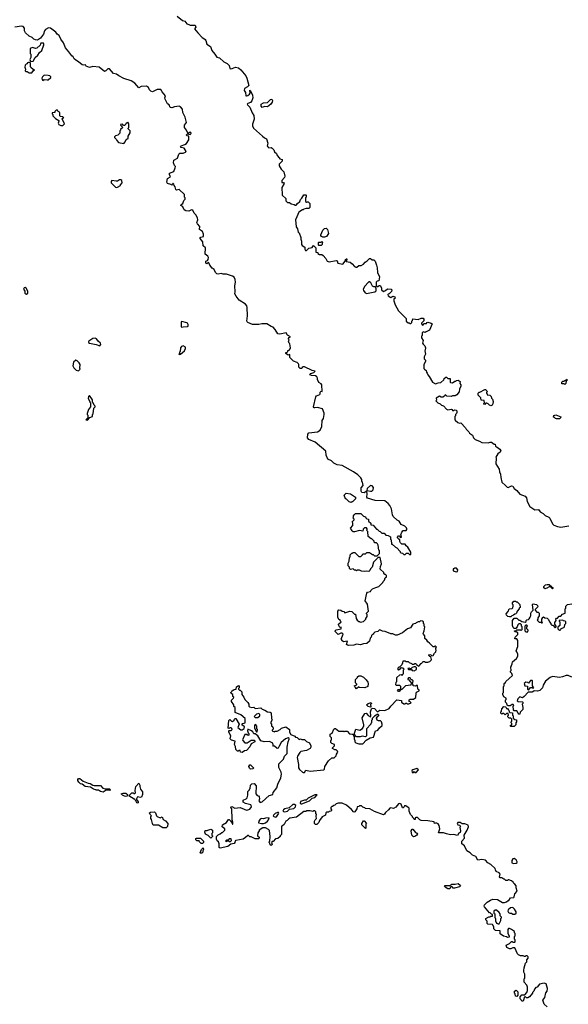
# Model space of a CAD drawing. Extents: x 1861455 to 2058065, y 200073 to 437907.
# Tile 430 of 574: x 2005846 to 2013855, y 337404 to 351777. Entities that reach past the tile are written whole.
import ezdxf

# ---------------------------------------------------------------- set-up
doc = ezdxf.new("R2010")
doc.units = 0

msp = doc.modelspace()

# ---------------------------------------------------------------- linework, layer by layer
at = {"layer": '0CON05XD'}
for points in [[(2008145, 351828), (2008225, 351767), (2008257, 351757), (2008284, 351714), (2008315, 351708), (2008336, 351696), (2008406, 351696), (2008417, 351667), (2008400, 351645), (2008445, 351585), (2008509, 351515), (2008532, 351502), (2008555, 351487), (2008565, 351472), (2008579, 351419), (2008633, 351385), (2008649, 351325), (2008695, 351275), (2008722, 351232), (2008765, 351218), (2008824, 351164), (2008875, 351139), (2008905, 351109), (2008915, 351066), (2008925, 351059), (2008948, 351062), (2008995, 351084), (2009042, 351075), (2009076, 351045), (2009146, 350955), (2009162, 350925), (2009193, 350815), (2009174, 350795), (2009127, 350773), (2009122, 350745), (2009143, 350715), (2009147, 350667), (2009155, 350664), (2009175, 350672), (2009202, 350688), (2009210, 350705), (2009205, 350750), (2009215, 350740), (2009244, 350674), (2009249, 350635), (2009235, 350593), (2009215, 350566), (2009178, 350555), (2009167, 350545), (2009170, 350535), (2009208, 350498), (2009239, 350415), (2009265, 350376), (2009269, 350325), (2009244, 350254), (2009246, 350226), (2009259, 350195), (2009392, 350075), (2009422, 350052), (2009449, 350039), (2009467, 349975), (2009460, 349935), (2009470, 349920), (2009485, 349908), (2009515, 349911), (2009532, 349902), (2009555, 349878), (2009568, 349848), (2009594, 349824), (2009607, 349795), (2009635, 349758), (2009645, 349748), (2009680, 349735), (2009678, 349712), (2009633, 349667), (2009632, 349645), (2009662, 349595), (2009703, 349555), (2009719, 349495), (2009713, 349475), (2009675, 349430), (2009675, 349400), (2009698, 349398), (2009708, 349385), (2009672, 349325), (2009672, 349285), (2009680, 349265), (2009680, 349215), (2009730, 349165), (2009730, 349135), (2009755, 349110), (2009787, 349107), (2009808, 349088), (2009855, 349080), (2009868, 349068), (2009882, 349068), (2009900, 349095), (2009938, 349122), (2009945, 349150), (2009965, 349170), (2009995, 349220), (2010025, 349220), (2010030, 349215), (2010030, 349185), (2010020, 349175), (2010020, 349125), (2010035, 349112), (2010045, 349120), (2010057, 349117), (2010080, 349095), (2010080, 349035), (2010065, 349022), (2010028, 349022), (2009995, 349010), (2009985, 349000), (2009975, 349000), (2009935, 348978), (2009922, 348965), (2009893, 348897), (2009873, 348855), (2009883, 348755), (2009900, 348725), (2009913, 348675), (2009924, 348664), (2009948, 348595), (2009948, 348575), (2009962, 348545), (2009962, 348495), (2009971, 348481), (2010010, 348455), (2010010, 348425), (2010020, 348410), (2010035, 348407), (2010065, 348440), (2010115, 348452), (2010135, 348480), (2010170, 348445), (2010170, 348385), (2010198, 348378), (2010200, 348365), (2010225, 348350), (2010255, 348350), (2010276, 348336), (2010315, 348290), (2010335, 348252), (2010365, 348243), (2010465, 348262), (2010480, 348255), (2010490, 348225), (2010565, 348210), (2010598, 348252), (2010600, 348275), (2010615, 348288), (2010620, 348285), (2010620, 348265), (2010610, 348255), (2010610, 348245), (2010670, 348235), (2010700, 348215), (2010735, 348172), (2010755, 348162), (2010767, 348163), (2010795, 348188), (2010829, 348191), (2010865, 348208), (2010891, 348239), (2010920, 348255), (2010955, 348290), (2010965, 348290), (2010993, 348273), (2011015, 348270), (2011035, 348250), (2011056, 348195), (2011067, 348155), (2011068, 348085), (2011098, 348025), (2011090, 347965), (2011065, 347960), (2011050, 347945), (2011048, 347898), (2011062, 347882), (2011077, 347883), (2011095, 347898), (2011110, 347895), (2011128, 347865), (2011130, 347835), (2011155, 347810), (2011185, 347822), (2011215, 347847), (2011270, 347845), (2011278, 347835), (2011275, 347810), (2011240, 347775), (2011225, 347770), (2011220, 347765), (2011224, 347744), (2011265, 347720), (2011295, 347740), (2011325, 347730), (2011326, 347714), (2011310, 347695), (2011310, 347675), (2011328, 347615), (2011377, 347527), (2011490, 347415), (2011490, 347375), (2011515, 347352), (2011532, 347352), (2011545, 347340), (2011555, 347340), (2011570, 347355), (2011570, 347375), (2011580, 347385), (2011585, 347410), (2011665, 347400), (2011705, 347420), (2011725, 347422), (2011735, 347420), (2011748, 347405), (2011747, 347383), (2011710, 347345), (2011710, 347335), (2011725, 347320), (2011740, 347325), (2011745, 347340), (2011785, 347342), (2011790, 347355), (2011805, 347362), (2011855, 347347), (2011868, 347335), (2011830, 347245), (2011782, 347218), (2011765, 347212), (2011735, 347218), (2011720, 347205), (2011720, 347165), (2011710, 347155), (2011710, 347135), (2011738, 347095), (2011728, 347055), (2011735, 347040), (2011762, 347015), (2011772, 346985), (2011767, 346953), (2011760, 346945), (2011772, 346895), (2011750, 346855), (2011750, 346825), (2011770, 346805), (2011772, 346785), (2011748, 346742), (2011748, 346685), (2011754, 346674), (2011780, 346655), (2011783, 346633), (2011797, 346617), (2011803, 346593), (2011825, 346570), (2011874, 346484), (2011915, 346462), (2011955, 346478), (2011995, 346480), (2012038, 346522), (2012042, 346538), (2012065, 346560), (2012075, 346560), (2012095, 346540), (2012128, 346538), (2012130, 346485), (2012135, 346480), (2012165, 346478), (2012198, 346502), (2012215, 346500), (2012225, 346510), (2012246, 346516), (2012278, 346495), (2012270, 346465), (2012287, 346447), (2012288, 346425), (2012268, 346385), (2012262, 346345), (2012229, 346301), (2012202, 346288), (2012165, 346288), (2012145, 346278), (2012083, 346283), (2012068, 346298), (2012055, 346300), (2012048, 346282), (2012025, 346268), (2011998, 346268), (2011975, 346280), (2011925, 346250), (2011930, 346225), (2011923, 346213), (2011950, 346185), (2011985, 346170), (2012005, 346150), (2012035, 346140), (2012075, 346090), (2012095, 346082), (2012145, 346092), (2012160, 346085), (2012165, 346070), (2012185, 346070), (2012195, 346080), (2012218, 346078), (2012230, 346065), (2012230, 346045), (2012225, 346030), (2012210, 346015), (2012207, 345993), (2012200, 345985), (2012198, 345945), (2012203, 345933), (2012240, 345895), (2012265, 345888), (2012285, 345890), (2012355, 345820), (2012365, 345800), (2012405, 345760), (2012415, 345740), (2012455, 345710), (2012470, 345675), (2012495, 345650), (2012560, 345625), (2012595, 345603), (2012685, 345600), (2012715, 345610), (2012735, 345608), (2012775, 345580), (2012785, 345580), (2012792, 345552), (2012805, 345540), (2012818, 345538), (2012856, 345506), (2012868, 345485), (2012860, 345465), (2012825, 345440), (2012798, 345392), (2012802, 345375), (2012799, 345295), (2012844, 345215), (2012851, 345175), (2012866, 345144), (2012868, 345095), (2012884, 345025), (2012937, 344975), (2012961, 344951), (2012975, 344947), (2013025, 344972), (2013045, 344966), (2013065, 344933), (2013105, 344902), (2013145, 344853), (2013225, 344823), (2013243, 344795), (2013252, 344745), (2013292, 344672), (2013365, 344622), (2013420, 344625), (2013444, 344594), (2013486, 344566), (2013517, 344537), (2013573, 344513), (2013585, 344500), (2013626, 344416), (2013646, 344396), (2013695, 344377), (2013745, 344369), (2013865, 344386)], [(2010825, 344570), (2010865, 344530), (2010895, 344520), (2010900, 344505), (2010915, 344490), (2010940, 344485), (2010940, 344455), (2010970, 344425), (2010972, 344402), (2011008, 344398), (2011055, 344340), (2011065, 344340), (2011092, 344312), (2011108, 344308), (2011132, 344282), (2011165, 344280), (2011192, 344252), (2011227, 344247), (2011258, 344228), (2011260, 344195), (2011270, 344185), (2011272, 344122), (2011285, 344120), (2011330, 344075), (2011350, 344065), (2011400, 344015), (2011400, 344005), (2011412, 343992), (2011435, 343990), (2011455, 343970), (2011475, 343970), (2011495, 343990), (2011517, 343987), (2011535, 343970), (2011555, 343970), (2011558, 344005), (2011512, 344075), (2011490, 344095), (2011475, 344120), (2011425, 344122), (2011405, 344140), (2011398, 344158), (2011398, 344188), (2011385, 344190), (2011360, 344215), (2011360, 344225), (2011375, 344240), (2011385, 344240), (2011405, 344220), (2011418, 344222), (2011417, 344247), (2011410, 344255), (2011423, 344297), (2011445, 344320), (2011488, 344322), (2011500, 344335), (2011500, 344345), (2011495, 344360), (2011470, 344385), (2011415, 344410), (2011388, 344455), (2011355, 344472), (2011298, 344525), (2011287, 344547), (2011272, 344635), (2011252, 344685), (2011223, 344715), (2011175, 344751), (2011035, 344760), (2010925, 344792), (2010912, 344805), (2010921, 344855), (2010915, 344890), (2010905, 344890), (2010875, 344872), (2010840, 344875), (2010832, 344895), (2010832, 344945), (2010860, 344975), (2010850, 345025), (2010840, 345035), (2010840, 345065), (2010825, 345090), (2010782, 345135), (2010718, 345178), (2010555, 345270), (2010481, 345281), (2010453, 345293), (2010430, 345305), (2010400, 345335), (2010345, 345360), (2010318, 345418), (2010316, 345476), (2010162, 345612), (2010069, 345649), (2010050, 345675), (2010054, 345726), (2010065, 345748), (2010195, 345760), (2010233, 345785), (2010255, 345840), (2010263, 345925), (2010280, 345955), (2010292, 346015), (2010292, 346035), (2010265, 346097), (2010195, 346116), (2010155, 346109), (2010143, 346113), (2010134, 346125), (2010168, 346272), (2010179, 346285), (2010226, 346305), (2010234, 346315), (2010235, 346342), (2010245, 346352), (2010260, 346350), (2010256, 346446), (2010249, 346459), (2010213, 346483), (2010193, 346523), (2010192, 346545), (2010182, 346565), (2010165, 346580), (2010104, 346584), (2010080, 346595), (2010095, 346610), (2010140, 346625), (2010158, 346648), (2010118, 346658), (2010005, 346710), (2009985, 346710), (2009972, 346698), (2009967, 346683), (2009943, 346683), (2009920, 346705), (2009922, 346745), (2009918, 346755), (2009895, 346773), (2009845, 346790), (2009790, 346845), (2009788, 346888), (2009765, 346880), (2009730, 346905), (2009732, 346918), (2009745, 346920), (2009760, 346935), (2009762, 346948), (2009778, 346952), (2009797, 346973), (2009800, 346985), (2009790, 347045), (2009780, 347055), (2009770, 347085), (2009780, 347105), (2009770, 347115), (2009770, 347125), (2009782, 347138), (2009800, 347145), (2009755, 347170), (2009735, 347208), (2009645, 347187), (2009615, 347190), (2009578, 347255), (2009545, 347290), (2009515, 347298), (2009455, 347339), (2009383, 347337), (2009335, 347326), (2009245, 347329), (2009178, 347355), (2009168, 347365), (2009164, 347375), (2009172, 347455), (2009166, 347575), (2009160, 347600), (2009142, 347622), (2009050, 347685), (2009005, 347742), (2008986, 347775), (2008991, 347805), (2008986, 347894), (2008998, 347945), (2008993, 347985), (2008979, 348019), (2008955, 348033), (2008865, 348060), (2008815, 348061), (2008785, 348071), (2008745, 348062), (2008725, 348068), (2008706, 348085), (2008685, 348130), (2008658, 348148), (2008622, 348192), (2008609, 348229), (2008598, 348232), (2008576, 348214), (2008562, 348222), (2008565, 348250), (2008588, 348262), (2008598, 348275), (2008601, 348305), (2008594, 348325), (2008556, 348355), (2008558, 348445), (2008524, 348475), (2008521, 348535), (2008481, 348585), (2008482, 348595), (2008490, 348600), (2008528, 348612), (2008530, 348645), (2008517, 348687), (2008472, 348715), (2008475, 348760), (2008440, 348795), (2008434, 348815), (2008448, 348855), (2008442, 348885), (2008419, 348929), (2008394, 348954), (2008375, 348998), (2008355, 349003), (2008315, 348984), (2008270, 348985), (2008245, 349000), (2008228, 349045), (2008200, 349065), (2008202, 349078), (2008230, 349095), (2008243, 349137), (2008260, 349155), (2008260, 349175), (2008250, 349185), (2008250, 349225), (2008175, 349300), (2008135, 349290), (2008125, 349300), (2008118, 349335), (2008100, 349355), (2008098, 349375), (2008088, 349388), (2008082, 349388), (2008078, 349372), (2008065, 349360), (2008052, 349372), (2008005, 349388), (2007994, 349405), (2008005, 349460), (2008050, 349485), (2008034, 349515), (2008032, 349535), (2008095, 349562), (2008118, 349615), (2008120, 349635), (2008105, 349650), (2008091, 349685), (2008096, 349724), (2008148, 349755), (2008168, 349812), (2008185, 349830), (2008235, 349828), (2008268, 349842), (2008278, 349855), (2008245, 349903), (2008205, 349910), (2008196, 349925), (2008205, 349936), (2008255, 349954), (2008279, 349971), (2008314, 350025), (2008316, 350075), (2008285, 350080), (2008280, 350095), (2008295, 350110), (2008335, 350102), (2008350, 350115), (2008345, 350131), (2008335, 350133), (2008315, 350120), (2008302, 350122), (2008283, 350165), (2008253, 350203), (2008250, 350235), (2008279, 350275), (2008264, 350355), (2008230, 350420), (2008223, 350473), (2008195, 350503), (2008174, 350514), (2008105, 350507), (2008065, 350491), (2008045, 350497), (2008027, 350535), (2008005, 350548), (2007968, 350618), (2007966, 350635), (2007976, 350666), (2007925, 350722), (2007905, 350757), (2007855, 350757), (2007787, 350723), (2007762, 350735), (2007742, 350755), (2007726, 350786), (2007696, 350806), (2007618, 350802), (2007585, 350783), (2007525, 350850), (2007475, 350885), (2007365, 350920), (2007293, 350955), (2007261, 350981), (2007215, 350992), (2007155, 351058), (2007131, 351059), (2007105, 351028), (2007085, 351021), (2007005, 351084), (2006916, 351094), (2006865, 351080), (2006819, 351099), (2006805, 351120), (2006780, 351115), (2006756, 351116), (2006705, 351162), (2006664, 351184), (2006642, 351205), (2006628, 351235), (2006605, 351248), (2006566, 351306), (2006514, 351365), (2006488, 351438), (2006445, 351493), (2006424, 351544), (2006395, 351567), (2006374, 351594), (2006315, 351639), (2006295, 351651), (2006265, 351656), (2006224, 351636), (2006208, 351615), (2006192, 351565), (2006148, 351505), (2006105, 351480), (2006078, 351485), (2006055, 351495), (2006029, 351519), (2005984, 351534), (2005933, 351583), (2005916, 351615), (2005915, 351655), (2005897, 351677), (2005875, 351680), (2005775, 351667)], [(2006008, 351168), (2006045, 351173), (2006074, 351226), (2006112, 351258), (2006135, 351298), (2006171, 351329), (2006199, 351411), (2006201, 351425), (2006192, 351435), (2006155, 351432), (2006148, 351425), (2006146, 351404), (2006095, 351360), (2006077, 351357), (2006035, 351372), (2006000, 351355), (2006000, 351285), (2006008, 351275), (2006008, 351225), (2005992, 351195), (2006002, 351172), (2006008, 351168)], [(2006025, 351000), (2006041, 351029), (2006060, 351045), (2006045, 351050), (2006011, 351081), (2006004, 351095), (2006002, 351142), (2005992, 351152), (2005975, 351152), (2005960, 351145), (2005956, 351134), (2005942, 351128), (2005928, 351112), (2005923, 351085), (2005930, 351055), (2005928, 351028), (2005935, 351020), (2005955, 351020), (2005983, 351003), (2006025, 351000)], [(2006185, 350890), (2006205, 350902), (2006245, 350897), (2006260, 350900), (2006300, 350935), (2006300, 350945), (2006287, 350957), (2006263, 350963), (2006205, 350968), (2006180, 350945), (2006170, 350925), (2006172, 350902), (2006185, 350890)], [(2009385, 350496), (2009371, 350515), (2009369, 350545), (2009405, 350562), (2009464, 350566), (2009507, 350613), (2009525, 350618), (2009537, 350595), (2009534, 350575), (2009512, 350545), (2009465, 350504), (2009422, 350512), (2009385, 350496)], [(2006475, 350232), (2006498, 350255), (2006493, 350283), (2006468, 350325), (2006475, 350340), (2006490, 350345), (2006477, 350357), (2006442, 350362), (2006430, 350375), (2006432, 350415), (2006428, 350425), (2006410, 350435), (2006397, 350457), (2006380, 350455), (2006360, 350435), (2006358, 350422), (2006322, 350418), (2006320, 350405), (2006330, 350395), (2006330, 350375), (2006370, 350335), (2006418, 350305), (2006420, 350295), (2006410, 350265), (2006418, 350248), (2006445, 350233), (2006475, 350232)], [(2007365, 349970), (2007388, 349992), (2007402, 350028), (2007415, 350040), (2007428, 350042), (2007430, 350075), (2007457, 350125), (2007458, 350155), (2007430, 350185), (2007430, 350195), (2007440, 350205), (2007440, 350255), (2007425, 350280), (2007415, 350270), (2007402, 350268), (2007398, 350252), (2007375, 350230), (2007362, 350232), (2007345, 350250), (2007320, 350245), (2007322, 350232), (2007350, 350205), (2007320, 350175), (2007320, 350165), (2007310, 350155), (2007308, 350122), (2007278, 350092), (2007245, 350080), (2007230, 350065), (2007230, 350055), (2007258, 350028), (2007262, 350012), (2007290, 349985), (2007365, 349970)], [(2007265, 349328), (2007275, 349332), (2007320, 349355), (2007320, 349365), (2007340, 349395), (2007338, 349428), (2007325, 349440), (2007305, 349440), (2007275, 349420), (2007255, 349418), (2007192, 349428), (2007180, 349415), (2007180, 349395), (2007245, 349330), (2007265, 349328)], [(2010295, 348602), (2010272, 348602), (2010252, 348612), (2010240, 348625), (2010240, 348635), (2010272, 348705), (2010295, 348728), (2010322, 348732), (2010338, 348715), (2010356, 348654), (2010326, 348614), (2010295, 348602)], [(2010245, 348480), (2010215, 348480), (2010210, 348485), (2010210, 348525), (2010215, 348530), (2010245, 348530), (2010255, 348540), (2010270, 348525), (2010260, 348515), (2010260, 348495), (2010245, 348480)], [(2005945, 347772), (2005963, 347787), (2005963, 347813), (2005940, 347860), (2005926, 347866), (2005910, 347865), (2005904, 347845), (2005919, 347815), (2005923, 347785), (2005934, 347774), (2005945, 347772)], [(2010915, 347781), (2010935, 347784), (2011030, 347805), (2011045, 347812), (2011050, 347825), (2011049, 347849), (2011038, 347878), (2011015, 347878), (2010995, 347888), (2010974, 347935), (2010955, 347952), (2010945, 347952), (2010931, 347939), (2010885, 347886), (2010861, 347845), (2010865, 347823), (2010891, 347791), (2010915, 347781)], [(2008215, 347287), (2008235, 347292), (2008295, 347298), (2008308, 347305), (2008308, 347325), (2008298, 347345), (2008285, 347353), (2008215, 347373), (2008205, 347368), (2008202, 347358), (2008204, 347295), (2008215, 347287)], [(2007015, 347014), (2007029, 347035), (2007024, 347055), (2006991, 347085), (2006968, 347118), (2006947, 347127), (2006915, 347122), (2006858, 347085), (2006852, 347075), (2006850, 347065), (2006863, 347053), (2006965, 347034), (2007015, 347014)], [(2008175, 346890), (2008195, 346892), (2008252, 346945), (2008268, 346975), (2008266, 346996), (2008235, 347018), (2008210, 347005), (2008192, 346985), (2008187, 346933), (2008180, 346925), (2008180, 346905), (2008170, 346895), (2008175, 346890)], [(2006705, 346650), (2006730, 346675), (2006722, 346692), (2006728, 346745), (2006716, 346766), (2006685, 346797), (2006665, 346808), (2006634, 346776), (2006622, 346725), (2006637, 346697), (2006671, 346661), (2006705, 346650)], [(2013805, 346450), (2013795, 346460), (2013762, 346462), (2013760, 346485), (2013775, 346500), (2013795, 346500), (2013805, 346510), (2013818, 346512), (2013835, 346530), (2013840, 346515), (2013822, 346498), (2013820, 346465), (2013805, 346450)], [(2006835, 345930), (2006872, 345968), (2006910, 345985), (2006910, 346015), (2006920, 346025), (2006930, 346105), (2006950, 346125), (2006950, 346135), (2006932, 346152), (2006920, 346185), (2006910, 346195), (2006907, 346227), (2006865, 346290), (2006853, 346277), (2006848, 346245), (2006870, 346205), (2006870, 346195), (2006880, 346185), (2006880, 346125), (2006852, 346085), (2006833, 346027), (2006830, 346015), (2006840, 346005), (2006840, 345965), (2006810, 345935), (2006835, 345930)], [(2012725, 346142), (2012705, 346150), (2012685, 346170), (2012665, 346180), (2012652, 346178), (2012635, 346160), (2012622, 346162), (2012620, 346175), (2012630, 346185), (2012628, 346218), (2012582, 346222), (2012578, 346258), (2012540, 346295), (2012540, 346325), (2012555, 346340), (2012565, 346340), (2012635, 346380), (2012648, 346378), (2012668, 346358), (2012670, 346345), (2012660, 346335), (2012660, 346325), (2012670, 346315), (2012672, 346302), (2012708, 346298), (2012730, 346275), (2012732, 346252), (2012750, 346235), (2012758, 346205), (2012752, 346168), (2012745, 346150), (2012725, 346142)], [(2013685, 345948), (2013670, 345955), (2013655, 345970), (2013640, 345975), (2013642, 345998), (2013675, 346007), (2013745, 345980), (2013750, 345975), (2013725, 345952), (2013685, 345948)], [(2010965, 344892), (2010985, 344894), (2011005, 344915), (2011009, 344949), (2010991, 344971), (2010965, 344976), (2010917, 344935), (2010912, 344902), (2010965, 344892)], [(2010685, 344730), (2010655, 344740), (2010615, 344780), (2010603, 344783), (2010582, 344835), (2010613, 344867), (2010677, 344857), (2010750, 344805), (2010746, 344784), (2010705, 344740), (2010695, 344740), (2010685, 344730)], [(2009125, 341510), (2009140, 341515), (2009138, 341578), (2009075, 341630), (2008992, 341662), (2008990, 341735), (2008972, 341752), (2008970, 341775), (2008940, 341825), (2008940, 341845), (2008968, 341872), (2008970, 341885), (2008960, 341895), (2008960, 341925), (2008932, 341942), (2008930, 341955), (2008950, 341975), (2008955, 341990), (2008965, 341990), (2008975, 342000), (2009008, 342002), (2009012, 342038), (2009038, 342058), (2009050, 342045), (2009050, 342025), (2009040, 342015), (2009042, 342002), (2009055, 341990), (2009065, 341990), (2009090, 341965), (2009090, 341925), (2009120, 341885), (2009132, 341852), (2009175, 341810), (2009190, 341785), (2009190, 341755), (2009200, 341745), (2009235, 341738), (2009265, 341740), (2009285, 341720), (2009365, 341730), (2009384, 341714), (2009427, 341697), (2009463, 341673), (2009505, 341670), (2009515, 341660), (2009520, 341575), (2009532, 341555), (2009510, 341515), (2009520, 341495), (2009520, 341465), (2009535, 341458), (2009546, 341434), (2009545, 341420), (2009530, 341405), (2009534, 341394), (2009565, 341380), (2009578, 341392), (2009605, 341390), (2009650, 341415), (2009670, 341435), (2009732, 341452), (2009783, 341413), (2009787, 341375), (2009805, 341342), (2009865, 341320), (2009872, 341302), (2009898, 341298), (2009925, 341270), (2009945, 341278), (2009965, 341270), (2010005, 341269), (2010032, 341242), (2010075, 341223), (2010098, 341175), (2010096, 341155), (2010085, 341137), (2010035, 341109), (2009948, 341092), (2009935, 341078), (2009904, 341026), (2009899, 341005), (2009916, 340906), (2009917, 340857), (2009931, 340831), (2009975, 340792), (2009985, 340788), (2010005, 340790), (2010025, 340820), (2010085, 340808), (2010284, 340826), (2010298, 340835), (2010302, 340875), (2010355, 340960), (2010405, 341000), (2010435, 341000), (2010468, 341032), (2010470, 341055), (2010490, 341085), (2010488, 341098), (2010468, 341118), (2010445, 341120), (2010415, 341140), (2010415, 341150), (2010440, 341175), (2010440, 341195), (2010402, 341212), (2010390, 341225), (2010390, 341255), (2010400, 341265), (2010400, 341295), (2010380, 341315), (2010380, 341345), (2010408, 341362), (2010432, 341418), (2010445, 341430), (2010455, 341430), (2010505, 341390), (2010575, 341390), (2010585, 341382), (2010595, 341390), (2010625, 341390), (2010663, 341353), (2010707, 341347), (2010718, 341338), (2010720, 341325), (2010730, 341315), (2010728, 341278), (2010740, 341255), (2010740, 341235), (2010755, 341220), (2010798, 341208), (2010855, 341208), (2010905, 341258), (2010964, 341296), (2011010, 341305), (2011042, 341398), (2011065, 341400), (2011075, 341408), (2011098, 341442), (2011137, 341475), (2011140, 341495), (2011130, 341525), (2011115, 341540), (2011083, 341543), (2011065, 341552), (2011053, 341583), (2011075, 341610), (2011090, 341615), (2011090, 341625), (2011075, 341640), (2011025, 341610), (2010990, 341575), (2010990, 341555), (2010983, 341547), (2010980, 341515), (2010970, 341505), (2010970, 341495), (2010910, 341425), (2010908, 341325), (2010895, 341310), (2010845, 341318), (2010815, 341308), (2010765, 341310), (2010730, 341345), (2010755, 341420), (2010813, 341407), (2010849, 341431), (2010860, 341445), (2010860, 341455), (2010870, 341465), (2010870, 341485), (2010848, 341585), (2010885, 341648), (2010905, 341652), (2010935, 341618), (2010965, 341600), (2010972, 341615), (2010968, 341675), (2010982, 341718), (2010992, 341728), (2011025, 341720), (2011065, 341680), (2011075, 341680), (2011105, 341698), (2011175, 341692), (2011239, 341721), (2011264, 341756), (2011352, 341848), (2011418, 341838), (2011420, 341815), (2011455, 341790), (2011475, 341790), (2011485, 341800), (2011495, 341800), (2011505, 341790), (2011525, 341790), (2011560, 341805), (2011545, 341820), (2011530, 341825), (2011533, 341847), (2011545, 341860), (2011595, 341858), (2011628, 341882), (2011632, 341945), (2011641, 341959), (2011678, 341982), (2011680, 341995), (2011660, 342005), (2011655, 342060), (2011633, 342057), (2011625, 342050), (2011592, 342052), (2011590, 342065), (2011580, 342075), (2011590, 342125), (2011575, 342140), (2011562, 342142), (2011545, 342170), (2011522, 342168), (2011510, 342155), (2011510, 342145), (2011525, 342140), (2011548, 342118), (2011560, 342095), (2011558, 342062), (2011480, 342055), (2011438, 342012), (2011425, 342000), (2011412, 341998), (2011385, 341970), (2011375, 341970), (2011362, 341988), (2011373, 341997), (2011395, 342000), (2011408, 342012), (2011410, 342045), (2011395, 342060), (2011345, 342060), (2011338, 342068), (2011343, 342107), (2011350, 342115), (2011352, 342175), (2011398, 342212), (2011415, 342218), (2011425, 342210), (2011438, 342212), (2011440, 342225), (2011450, 342235), (2011450, 342285), (2011460, 342295), (2011445, 342310), (2011425, 342310), (2011415, 342320), (2011402, 342308), (2011400, 342295), (2011375, 342280), (2011370, 342285), (2011370, 342315), (2011385, 342330), (2011398, 342332), (2011430, 342365), (2011430, 342375), (2011440, 342385), (2011442, 342418), (2011475, 342420), (2011485, 342410), (2011515, 342410), (2011532, 342392), (2011565, 342380), (2011575, 342370), (2011605, 342370), (2011615, 342380), (2011625, 342380), (2011638, 342368), (2011642, 342352), (2011675, 342340), (2011705, 342380), (2011718, 342382), (2011720, 342395), (2011735, 342410), (2011755, 342410), (2011765, 342400), (2011805, 342400), (2011835, 342410), (2011852, 342425), (2011858, 342435), (2011850, 342475), (2011835, 342480), (2011820, 342495), (2011820, 342505), (2011835, 342510), (2011850, 342505), (2011865, 342490), (2011880, 342495), (2011901, 342529), (2011922, 342548), (2011928, 342575), (2011920, 342585), (2011920, 342605), (2011930, 342615), (2011915, 342630), (2011905, 342630), (2011895, 342620), (2011882, 342622), (2011830, 342675), (2011802, 342695), (2011789, 342719), (2011762, 342745), (2011760, 342785), (2011740, 342805), (2011738, 342815), (2011752, 342855), (2011760, 342915), (2011750, 342925), (2011750, 342955), (2011740, 342965), (2011740, 342985), (2011725, 342998), (2011695, 343000), (2011682, 342988), (2011665, 342988), (2011635, 342972), (2011625, 342962), (2011585, 342952), (2011552, 342898), (2011508, 342885), (2011436, 342824), (2011359, 342791), (2011334, 342794), (2011292, 342812), (2011263, 342813), (2011182, 342848), (2011143, 342853), (2011105, 342870), (2011093, 342867), (2011072, 342848), (2011032, 342838), (2011010, 342815), (2011010, 342805), (2010995, 342800), (2010983, 342787), (2010977, 342763), (2010963, 342747), (2010952, 342705), (2010915, 342670), (2010865, 342668), (2010823, 342653), (2010765, 342660), (2010725, 342648), (2010645, 342642), (2010630, 342645), (2010618, 342658), (2010630, 342705), (2010573, 342693), (2010550, 342715), (2010550, 342725), (2010540, 342735), (2010568, 342808), (2010555, 342820), (2010535, 342820), (2010493, 342803), (2010450, 342845), (2010452, 342858), (2010465, 342870), (2010540, 342885), (2010538, 342908), (2010522, 342902), (2010500, 342945), (2010500, 342955), (2010540, 342985), (2010530, 342995), (2010530, 343005), (2010505, 343020), (2010490, 343055), (2010490, 343145), (2010505, 343160), (2010535, 343158), (2010553, 343143), (2010577, 343137), (2010595, 343120), (2010665, 343142), (2010697, 343137), (2010735, 343100), (2010748, 343098), (2010760, 343035), (2010775, 343010), (2010795, 342990), (2010805, 342990), (2010815, 342980), (2010865, 342990), (2010900, 343025), (2010900, 343035), (2010920, 343065), (2010920, 343095), (2010910, 343105), (2010910, 343115), (2010940, 343145), (2010922, 343245), (2010890, 343295), (2010912, 343405), (2010925, 343418), (2010965, 343430), (2010970, 343445), (2010995, 343470), (2011043, 343487), (2011090, 343505), (2011145, 343560), (2011150, 343575), (2011170, 343595), (2011183, 343627), (2011200, 343645), (2011200, 343665), (2011185, 343680), (2011175, 343680), (2011160, 343695), (2011160, 343705), (2011110, 343755), (2011112, 343795), (2011128, 343835), (2011108, 343928), (2011072, 343928), (2011070, 343915), (2011012, 343858), (2010990, 343785), (2010965, 343760), (2010960, 343735), (2010945, 343720), (2010915, 343728), (2010885, 343722), (2010838, 343728), (2010805, 343740), (2010775, 343740), (2010765, 343730), (2010755, 343740), (2010732, 343742), (2010715, 343760), (2010673, 343753), (2010660, 343765), (2010660, 343785), (2010642, 343805), (2010642, 343845), (2010658, 343875), (2010662, 343925), (2010670, 343935), (2010670, 343965), (2010695, 343990), (2010705, 343990), (2010715, 344000), (2010738, 343998), (2010795, 343940), (2010825, 343940), (2010850, 343965), (2010855, 343980), (2010895, 343980), (2010915, 344000), (2010955, 343998), (2010995, 343970), (2011005, 343970), (2011025, 343950), (2011065, 343950), (2011100, 343985), (2011100, 344025), (2011090, 344035), (2011078, 344105), (2011068, 344125), (2011055, 344138), (2011032, 344142), (2011022, 344152), (2011020, 344165), (2010985, 344200), (2010975, 344200), (2010932, 344232), (2010930, 344305), (2010910, 344325), (2010920, 344335), (2010920, 344345), (2010908, 344358), (2010882, 344358), (2010862, 344338), (2010855, 344310), (2010805, 344320), (2010735, 344300), (2010715, 344302), (2010700, 344315), (2010673, 344353), (2010710, 344395), (2010710, 344425), (2010700, 344445), (2010730, 344475), (2010728, 344488), (2010710, 344505), (2010720, 344515), (2010720, 344535), (2010732, 344555), (2010747, 344567), (2010825, 344570)], [(2012218, 343718), (2012235, 343720), (2012240, 343745), (2012225, 343770), (2012198, 343772), (2012185, 343760), (2012175, 343760), (2012172, 343732), (2012218, 343718)], [(2013625, 343470), (2013595, 343500), (2013575, 343500), (2013542, 343478), (2013515, 343470), (2013500, 343485), (2013500, 343505), (2013523, 343527), (2013545, 343532), (2013575, 343530), (2013610, 343505), (2013610, 343490), (2013628, 343488), (2013630, 343475), (2013625, 343470)], [(2013908, 342178), (2013855, 342206), (2013824, 342206), (2013770, 342185), (2013725, 342176), (2013625, 342189), (2013592, 342175), (2013521, 342119), (2013488, 342062), (2013476, 342025), (2013440, 341985), (2013407, 341973), (2013355, 341982), (2013338, 341965), (2013325, 341961), (2013268, 341962), (2013210, 341895), (2013185, 341880), (2013145, 341890), (2013120, 341865), (2013110, 341835), (2013122, 341822), (2013185, 341820), (2013190, 341815), (2013190, 341795), (2013180, 341785), (2013192, 341735), (2013192, 341708), (2013152, 341668), (2013145, 341640), (2013135, 341640), (2013122, 341652), (2013105, 341690), (2013065, 341690), (2013055, 341700), (2013050, 341755), (2013060, 341765), (2013048, 341778), (2013035, 341780), (2013005, 341760), (2012975, 341760), (2012962, 341772), (2012960, 341795), (2012940, 341815), (2012940, 341845), (2012950, 341855), (2012950, 341875), (2012915, 341890), (2012900, 341925), (2012900, 341945), (2012910, 341955), (2012910, 342045), (2012920, 342055), (2012920, 342085), (2012938, 342102), (2012942, 342118), (2013038, 342205), (2013030, 342235), (2013012, 342252), (2013010, 342265), (2013020, 342275), (2013018, 342325), (2013037, 342373), (2013040, 342405), (2013099, 342451), (2013118, 342485), (2013117, 342517), (2013105, 342550), (2013092, 342565), (2013120, 342625), (2013120, 342715), (2013105, 342740), (2013075, 342740), (2013072, 342745), (2013080, 342765), (2013118, 342802), (2013120, 342825), (2013095, 342840), (2013072, 342842), (2013070, 342855), (2013095, 342860), (2013105, 342870), (2013155, 342870), (2013165, 342860), (2013180, 342875), (2013180, 342915), (2013170, 342925), (2013170, 342945), (2013155, 342960), (2013135, 342960), (2013120, 342945), (2013108, 342912), (2013088, 342892), (2013065, 342890), (2013050, 342905), (2013040, 342935), (2013040, 343005), (2013065, 343040), (2013105, 343040), (2013135, 343010), (2013145, 343010), (2013175, 342990), (2013225, 342980), (2013238, 342992), (2013240, 343005), (2013250, 343015), (2013275, 343020), (2013285, 343030), (2013298, 343055), (2013308, 343075), (2013308, 343112), (2013320, 343135), (2013340, 343155), (2013332, 343238), (2013342, 343248), (2013392, 343242), (2013407, 343227), (2013408, 343205), (2013370, 343165), (2013370, 343155), (2013395, 343130), (2013415, 343130), (2013430, 343115), (2013430, 343075), (2013410, 343045), (2013410, 343025), (2013402, 343012), (2013432, 342982), (2013455, 342980), (2013465, 342970), (2013475, 342970), (2013480, 342975), (2013470, 342985), (2013470, 343025), (2013482, 343048), (2013495, 343060), (2013513, 343043), (2013545, 343040), (2013565, 343020), (2013580, 342985), (2013600, 342965), (2013602, 342952), (2013615, 342940), (2013628, 342938), (2013665, 342900), (2013680, 342915), (2013680, 342925), (2013660, 342955), (2013660, 342975), (2013680, 343005), (2013672, 343028), (2013685, 343040), (2013698, 343042), (2013722, 343068), (2013745, 343070), (2013772, 343098), (2013808, 343112), (2013810, 343175), (2013820, 343185), (2013820, 343215), (2013845, 343240), (2013905, 343250)], [(2012995, 343058), (2012970, 343065), (2012953, 343083), (2012950, 343105), (2012975, 343140), (2012990, 343175), (2013035, 343182), (2013045, 343190), (2013052, 343215), (2013050, 343235), (2013040, 343245), (2013040, 343265), (2013062, 343288), (2013085, 343290), (2013095, 343280), (2013108, 343278), (2013148, 343238), (2013150, 343195), (2013140, 343185), (2013140, 343175), (2013110, 343145), (2013100, 343115), (2013088, 343102), (2013075, 343100), (2013057, 343083), (2013033, 343077), (2013015, 343060), (2012995, 343058)], [(2013725, 342860), (2013735, 342870), (2013748, 342872), (2013752, 342888), (2013788, 342902), (2013797, 342913), (2013803, 342947), (2013820, 342965), (2013820, 342985), (2013808, 342998), (2013785, 343000), (2013775, 343010), (2013722, 343008), (2013720, 342995), (2013730, 342985), (2013730, 342935), (2013702, 342908), (2013700, 342885), (2013725, 342860)], [(2013265, 342840), (2013270, 342865), (2013250, 342885), (2013250, 342915), (2013260, 342925), (2013248, 342938), (2013235, 342940), (2013220, 342925), (2013220, 342855), (2013235, 342840), (2013265, 342840)], [(2011605, 342272), (2011637, 342293), (2011637, 342317), (2011622, 342332), (2011605, 342332), (2011578, 342322), (2011555, 342300), (2011545, 342300), (2011535, 342310), (2011510, 342305), (2011523, 342293), (2011565, 342290), (2011578, 342278), (2011605, 342272)], [(2010765, 342010), (2010742, 342032), (2010740, 342045), (2010730, 342055), (2010770, 342065), (2010768, 342078), (2010750, 342095), (2010750, 342145), (2010780, 342175), (2010780, 342185), (2010795, 342200), (2010827, 342197), (2010865, 342180), (2010905, 342140), (2010928, 342105), (2010932, 342085), (2010928, 342045), (2010885, 342022), (2010805, 342030), (2010795, 342040), (2010765, 342010)], [(2013275, 341990), (2013305, 342030), (2013325, 342030), (2013335, 342020), (2013350, 342025), (2013330, 342055), (2013330, 342125), (2013325, 342130), (2013305, 342130), (2013275, 342090), (2013265, 342100), (2013235, 342108), (2013212, 342085), (2013222, 342052), (2013258, 342048), (2013260, 342005), (2013275, 341990)], [(2010965, 341740), (2010935, 341750), (2010910, 341775), (2010933, 341797), (2010975, 341810), (2010980, 341795), (2010968, 341782), (2010970, 341745), (2010965, 341740)], [(2013065, 341460), (2013015, 341460), (2013010, 341465), (2013012, 341478), (2013030, 341485), (2013030, 341505), (2013020, 341515), (2013020, 341525), (2013030, 341535), (2013030, 341565), (2013015, 341580), (2012992, 341582), (2012972, 341602), (2012970, 341615), (2012980, 341625), (2012978, 341648), (2012955, 341650), (2012935, 341630), (2012915, 341650), (2012895, 341650), (2012885, 341640), (2012870, 341655), (2012870, 341675), (2012880, 341685), (2012883, 341717), (2012915, 341750), (2012938, 341748), (2012950, 341735), (2012952, 341722), (2012965, 341720), (2012978, 341708), (2012987, 341697), (2012990, 341675), (2013002, 341662), (2013038, 341658), (2013040, 341625), (2013050, 341615), (2013052, 341582), (2013075, 341560), (2013098, 341558), (2013100, 341525), (2013090, 341515), (2013090, 341485), (2013065, 341460)], [(2013205, 337480), (2013198, 337452), (2013175, 337450), (2013168, 337468), (2013150, 337485), (2013150, 337515), (2013175, 337540), (2013218, 337542), (2013250, 337575), (2013260, 337605), (2013260, 337655), (2013250, 337685), (2013210, 337725), (2013210, 337775), (2013220, 337785), (2013220, 337845), (2013208, 337875), (2013208, 337895), (2013210, 337935), (2013232, 338005), (2013250, 338025), (2013250, 338055), (2013270, 338075), (2013270, 338095), (2013255, 338110), (2013235, 338110), (2013225, 338100), (2013215, 338100), (2013195, 338110), (2013155, 338112), (2013130, 338125), (2013115, 338140), (2013075, 338230), (2013045, 338230), (2013015, 338212), (2012995, 338212), (2012960, 338235), (2012950, 338265), (2012997, 338293), (2013025, 338320), (2013035, 338320), (2013045, 338310), (2013075, 338310), (2013080, 338315), (2013077, 338347), (2013070, 338355), (2013070, 338395), (2013080, 338405), (2013080, 338435), (2013070, 338445), (2013068, 338468), (2013025, 338498), (2012995, 338510), (2012982, 338508), (2012970, 338495), (2012970, 338435), (2012990, 338405), (2012990, 338385), (2012965, 338380), (2012955, 338390), (2012908, 338398), (2012862, 338432), (2012858, 338478), (2012792, 338482), (2012770, 338505), (2012770, 338535), (2012748, 338568), (2012682, 338572), (2012670, 338585), (2012670, 338615), (2012650, 338635), (2012650, 338655), (2012695, 338680), (2012715, 338680), (2012725, 338690), (2012748, 338692), (2012750, 338715), (2012732, 338722), (2012715, 338740), (2012705, 338740), (2012630, 338825), (2012628, 338835), (2012630, 338855), (2012670, 338895), (2012720, 338925), (2012753, 338937), (2012822, 338932), (2012895, 338890), (2012925, 338890), (2012955, 338900), (2012975, 338920), (2012985, 338920), (2013013, 338957), (2013060, 338965), (2013067, 338973), (2013076, 339014), (2013108, 339055), (2013094, 339104), (2013093, 339135), (2013075, 339157), (2013062, 339165), (2013049, 339189), (2013025, 339208), (2012985, 339220), (2012975, 339220), (2012965, 339210), (2012945, 339210), (2012925, 339230), (2012915, 339230), (2012885, 339250), (2012862, 339252), (2012850, 339265), (2012858, 339305), (2012848, 339325), (2012804, 339344), (2012790, 339365), (2012788, 339388), (2012726, 339446), (2012681, 339471), (2012645, 339508), (2012595, 339519), (2012535, 339508), (2012505, 339560), (2012455, 339580), (2012420, 339615), (2012374, 339644), (2012338, 339715), (2012300, 339745), (2012300, 339785), (2012342, 339828), (2012337, 339875), (2012380, 339945), (2012398, 339995), (2012395, 340020), (2012345, 340038), (2012305, 340040), (2012275, 340060), (2012242, 340058), (2012232, 340045), (2012242, 340025), (2012267, 340017), (2012280, 340005), (2012270, 339985), (2012280, 339935), (2012275, 339910), (2012255, 339900), (2012235, 339868), (2012185, 339881), (2012135, 339877), (2012075, 339890), (2012033, 339907), (2011960, 339905), (2011978, 339965), (2011968, 340015), (2011956, 340036), (2011937, 340047), (2011915, 340050), (2011902, 340042), (2011898, 340068), (2011805, 340082), (2011705, 340088), (2011687, 340097), (2011665, 340122), (2011655, 340132), (2011628, 340132), (2011620, 340125), (2011618, 340102), (2011605, 340100), (2011600, 340115), (2011580, 340135), (2011580, 340145), (2011552, 340175), (2011530, 340225), (2011530, 340265), (2011518, 340278), (2011485, 340300), (2011465, 340300), (2011460, 340285), (2011445, 340270), (2011435, 340270), (2011414, 340324), (2011395, 340337), (2011375, 340332), (2011335, 340282), (2011305, 340260), (2011265, 340272), (2011248, 340265), (2011229, 340241), (2011188, 340205), (2011173, 340177), (2011155, 340168), (2011025, 340218), (2010957, 340257), (2010895, 340260), (2010885, 340270), (2010855, 340280), (2010835, 340300), (2010805, 340300), (2010795, 340290), (2010772, 340288), (2010770, 340255), (2010738, 340212), (2010725, 340210), (2010689, 340249), (2010615, 340312), (2010555, 340338), (2010495, 340342), (2010465, 340330), (2010445, 340310), (2010433, 340307), (2010415, 340290), (2010405, 340290), (2010390, 340275), (2010390, 340255), (2010400, 340245), (2010400, 340235), (2010388, 340222), (2010365, 340220), (2010355, 340210), (2010325, 340210), (2010315, 340200), (2010310, 340165), (2010261, 340139), (2010223, 340087), (2010215, 340060), (2010185, 340030), (2010165, 340030), (2010150, 340045), (2010150, 340075), (2010162, 340098), (2010180, 340115), (2010172, 340145), (2010178, 340178), (2010170, 340185), (2010170, 340215), (2010155, 340230), (2010135, 340230), (2010125, 340220), (2010085, 340230), (2010035, 340230), (2010025, 340220), (2009995, 340218), (2009885, 340138), (2009788, 340122), (2009775, 340110), (2009750, 340085), (2009730, 340075), (2009705, 340030), (2009685, 340010), (2009670, 340005), (2009670, 339895), (2009667, 339883), (2009650, 339865), (2009648, 339852), (2009617, 339823), (2009582, 339818), (2009548, 339782), (2009532, 339778), (2009520, 339765), (2009530, 339735), (2009515, 339720), (2009502, 339732), (2009500, 339755), (2009490, 339765), (2009490, 339775), (2009500, 339785), (2009502, 339855), (2009492, 339942), (2009480, 339955), (2009435, 339980), (2009395, 339980), (2009340, 339945), (2009340, 339935), (2009323, 339907), (2009320, 339865), (2009340, 339845), (2009335, 339820), (2009285, 339820), (2009225, 339850), (2009205, 339850), (2009185, 339870), (2009175, 339870), (2009145, 339838), (2009110, 339815), (2009003, 339797), (2008992, 339788), (2008987, 339765), (2008975, 339752), (2008929, 339741), (2008885, 339708), (2008775, 339682), (2008760, 339695), (2008758, 339748), (2008750, 339775), (2008731, 339791), (2008718, 339815), (2008718, 339852), (2008745, 339880), (2008775, 339890), (2008795, 339910), (2008805, 339910), (2008840, 339945), (2008840, 339965), (2008803, 339993), (2008808, 340025), (2008865, 340058), (2008895, 340100), (2008905, 340100), (2008925, 340080), (2008948, 340048), (2008952, 340032), (2008960, 340035), (2008960, 340065), (2008947, 340107), (2008942, 340255), (2008930, 340275), (2008932, 340288), (2008945, 340290), (2008985, 340268), (2009065, 340278), (2009123, 340253), (2009155, 340238), (2009179, 340241), (2009205, 340252), (2009228, 340285), (2009227, 340307), (2009220, 340315), (2009143, 340333), (2009110, 340355), (2009108, 340375), (2009110, 340385), (2009150, 340405), (2009165, 340420), (2009177, 340457), (2009178, 340512), (2009200, 340535), (2009200, 340545), (2009210, 340555), (2009218, 340602), (2009235, 340622), (2009267, 340627), (2009298, 340595), (2009292, 340475), (2009314, 340454), (2009332, 340445), (2009341, 340431), (2009348, 340405), (2009338, 340375), (2009355, 340350), (2009385, 340358), (2009489, 340451), (2009543, 340467), (2009548, 340495), (2009602, 340565), (2009614, 340616), (2009658, 340712), (2009670, 340765), (2009664, 340794), (2009631, 340861), (2009628, 340915), (2009695, 340982), (2009714, 341026), (2009752, 341065), (2009749, 341155), (2009764, 341235), (2009780, 341275), (2009780, 341285), (2009765, 341292), (2009725, 341277), (2009662, 341225), (2009635, 341170), (2009618, 341142), (2009605, 341140), (2009565, 341170), (2009552, 341172), (2009540, 341185), (2009548, 341192), (2009540, 341215), (2009512, 341232), (2009495, 341238), (2009417, 341233), (2009365, 341250), (2009322, 341322), (2009285, 341350), (2009262, 341352), (2009249, 341379), (2009228, 341398), (2009175, 341420), (2009172, 341395), (2009180, 341365), (2009190, 341355), (2009190, 341335), (2009175, 341330), (2009165, 341340), (2009135, 341340), (2009100, 341265), (2009103, 341253), (2009135, 341220), (2009167, 341223), (2009225, 341260), (2009275, 341260), (2009277, 341233), (2009224, 341206), (2009205, 341160), (2009155, 341110), (2009128, 341102), (2009095, 341080), (2009072, 341082), (2009065, 341110), (2009045, 341110), (2009035, 341100), (2009025, 341100), (2009003, 341123), (2008997, 341167), (2008982, 341195), (2008990, 341245), (2008938, 341258), (2008918, 341278), (2008930, 341325), (2008900, 341375), (2008900, 341395), (2008905, 341400), (2008935, 341400), (2008950, 341415), (2008945, 341430), (2008932, 341442), (2008918, 341442), (2008905, 341430), (2008890, 341435), (2008900, 341545), (2008915, 341560), (2008940, 341535), (2008955, 341530), (2008978, 341552), (2008980, 341565), (2008993, 341577), (2009000, 341575), (2009050, 341495), (2009030, 341445), (2009075, 341410), (2009095, 341410), (2009122, 341428), (2009130, 341455), (2009097, 341477), (2009088, 341495), (2009100, 341505), (2009125, 341510)], [(2009325, 341590), (2009350, 341615), (2009350, 341635), (2009335, 341648), (2009305, 341640), (2009270, 341605), (2009285, 341590), (2009325, 341590)], [(2009315, 341382), (2009320, 341415), (2009310, 341425), (2009310, 341465), (2009300, 341475), (2009300, 341485), (2009285, 341490), (2009272, 341475), (2009273, 341433), (2009303, 341383), (2009315, 341382)], [(2009215, 340838), (2009201, 340851), (2009192, 340875), (2009205, 340900), (2009218, 340898), (2009260, 340855), (2009255, 340840), (2009215, 340838)], [(2011635, 340790), (2011668, 340825), (2011646, 340846), (2011585, 340828), (2011570, 340815), (2011575, 340790), (2011595, 340790), (2011605, 340800), (2011615, 340790), (2011635, 340790)], [(2007065, 340500), (2007025, 340510), (2006995, 340530), (2006965, 340530), (2006957, 340537), (2006923, 340543), (2006882, 340572), (2006802, 340582), (2006757, 340617), (2006735, 340620), (2006710, 340645), (2006693, 340673), (2006693, 340687), (2006705, 340702), (2006725, 340700), (2006773, 340663), (2006845, 340632), (2006875, 340628), (2006913, 340603), (2006935, 340598), (2007025, 340600), (2007058, 340558), (2007095, 340550), (2007155, 340550), (2007170, 340535), (2007160, 340525), (2007108, 340532), (2007065, 340500)], [(2007565, 340339), (2007554, 340344), (2007542, 340372), (2007530, 340385), (2007528, 340398), (2007515, 340400), (2007440, 340445), (2007485, 340490), (2007505, 340490), (2007515, 340480), (2007525, 340480), (2007538, 340492), (2007532, 340525), (2007542, 340585), (2007585, 340630), (2007600, 340605), (2007600, 340585), (2007612, 340545), (2007640, 340505), (2007637, 340465), (2007625, 340428), (2007605, 340422), (2007565, 340430), (2007550, 340405), (2007552, 340392), (2007577, 340357), (2007575, 340343), (2007565, 340339)], [(2007395, 340437), (2007375, 340442), (2007348, 340455), (2007330, 340475), (2007355, 340488), (2007395, 340488), (2007420, 340465), (2007415, 340440), (2007395, 340437)], [(2009952, 340332), (2009965, 340332), (2010075, 340376), (2010115, 340415), (2010155, 340421), (2010190, 340460), (2010155, 340463), (2010055, 340412), (2010028, 340382), (2010005, 340383), (2009945, 340366), (2009942, 340342), (2009952, 340332)], [(2007935, 339980), (2007875, 340018), (2007795, 340020), (2007783, 340043), (2007772, 340102), (2007760, 340115), (2007760, 340145), (2007770, 340155), (2007750, 340175), (2007742, 340198), (2007755, 340208), (2007815, 340212), (2007831, 340201), (2007843, 340153), (2007853, 340143), (2007895, 340128), (2007925, 340140), (2007940, 340100), (2007975, 340083), (2008008, 340045), (2008002, 339998), (2007985, 339982), (2007935, 339980)], [(2009715, 340214), (2009758, 340222), (2009785, 340250), (2009849, 340261), (2009873, 340285), (2009876, 340306), (2009859, 340319), (2009835, 340319), (2009778, 340272), (2009715, 340258), (2009699, 340245), (2009689, 340225), (2009696, 340216), (2009715, 340214)], [(2009375, 340041), (2009405, 340044), (2009437, 340053), (2009465, 340075), (2009479, 340095), (2009486, 340126), (2009435, 340121), (2009405, 340112), (2009375, 340115), (2009355, 340104), (2009336, 340075), (2009334, 340054), (2009375, 340041)], [(2009585, 340137), (2009595, 340141), (2009626, 340185), (2009630, 340195), (2009625, 340205), (2009610, 340205), (2009575, 340188), (2009549, 340165), (2009548, 340155), (2009556, 340145), (2009585, 340137)], [(2010895, 339970), (2010842, 340025), (2010842, 340045), (2010865, 340080), (2010875, 340080), (2010910, 340045), (2010900, 340035), (2010900, 339975), (2010895, 339970)], [(2008635, 339830), (2008598, 339868), (2008560, 339885), (2008550, 339915), (2008555, 339940), (2008585, 339940), (2008592, 339948), (2008635, 339958), (2008647, 339957), (2008660, 339945), (2008660, 339905), (2008650, 339895), (2008650, 339875), (2008660, 339865), (2008660, 339855), (2008635, 339830)], [(2011595, 339850), (2011570, 339875), (2011563, 339935), (2011575, 339960), (2011585, 339960), (2011625, 339912), (2011643, 339903), (2011652, 339885), (2011646, 339874), (2011615, 339852), (2011595, 339850)], [(2008515, 339750), (2008495, 339750), (2008470, 339775), (2008465, 339790), (2008432, 339792), (2008420, 339805), (2008420, 339825), (2008425, 339830), (2008488, 339828), (2008530, 339785), (2008530, 339765), (2008515, 339750)], [(2008905, 339780), (2008925, 339782), (2008940, 339795), (2008935, 339820), (2008905, 339820), (2008888, 339802), (2008865, 339800), (2008850, 339785), (2008865, 339780), (2008875, 339790), (2008895, 339790), (2008905, 339780)], [(2008488, 339608), (2008480, 339615), (2008498, 339665), (2008525, 339690), (2008530, 339665), (2008518, 339645), (2008518, 339625), (2008505, 339610), (2008488, 339608)], [(2013055, 339458), (2013095, 339463), (2013107, 339473), (2013108, 339485), (2013095, 339515), (2013065, 339533), (2013045, 339529), (2013029, 339505), (2013030, 339470), (2013055, 339458)], [(2012125, 339090), (2012095, 339090), (2012070, 339105), (2012050, 339125), (2012055, 339138), (2012125, 339140), (2012155, 339158), (2012205, 339156), (2012245, 339166), (2012278, 339145), (2012280, 339135), (2012265, 339120), (2012195, 339100), (2012175, 339100), (2012158, 339118), (2012145, 339120), (2012132, 339108), (2012125, 339090)], [(2012845, 338580), (2012870, 338625), (2012870, 338655), (2012880, 338665), (2012880, 338675), (2012860, 338695), (2012860, 338725), (2012848, 338745), (2012805, 338780), (2012785, 338780), (2012768, 338765), (2012768, 338755), (2012770, 338735), (2012780, 338725), (2012780, 338675), (2012792, 338652), (2012793, 338623), (2012805, 338590), (2012815, 338590), (2012825, 338580), (2012845, 338580)], [(2013045, 338720), (2013075, 338722), (2013094, 338736), (2013096, 338755), (2013071, 338791), (2013046, 338816), (2013010, 338810), (2012976, 338784), (2012973, 338763), (2012982, 338742), (2013002, 338732), (2013025, 338732), (2013045, 338720)], [(2013548, 337365), (2013503, 337405), (2013482, 337465), (2013513, 337505), (2013528, 337572), (2013548, 337595), (2013552, 337635), (2013530, 337705), (2013505, 337712), (2013435, 337700), (2013398, 337652), (2013382, 337648), (2013360, 337625), (2013350, 337595), (2013330, 337575), (2013330, 337565), (2013290, 337515), (2013265, 337500), (2013245, 337500), (2013225, 337520), (2013210, 337505), (2013205, 337480)], [(2013105, 337520), (2013082, 337522), (2013080, 337555), (2013070, 337565), (2013070, 337595), (2013095, 337610), (2013120, 337585), (2013120, 337535), (2013105, 337520)]]:
    msp.add_lwpolyline(points, dxfattribs=at)

doc.saveas('drawing.dxf')
